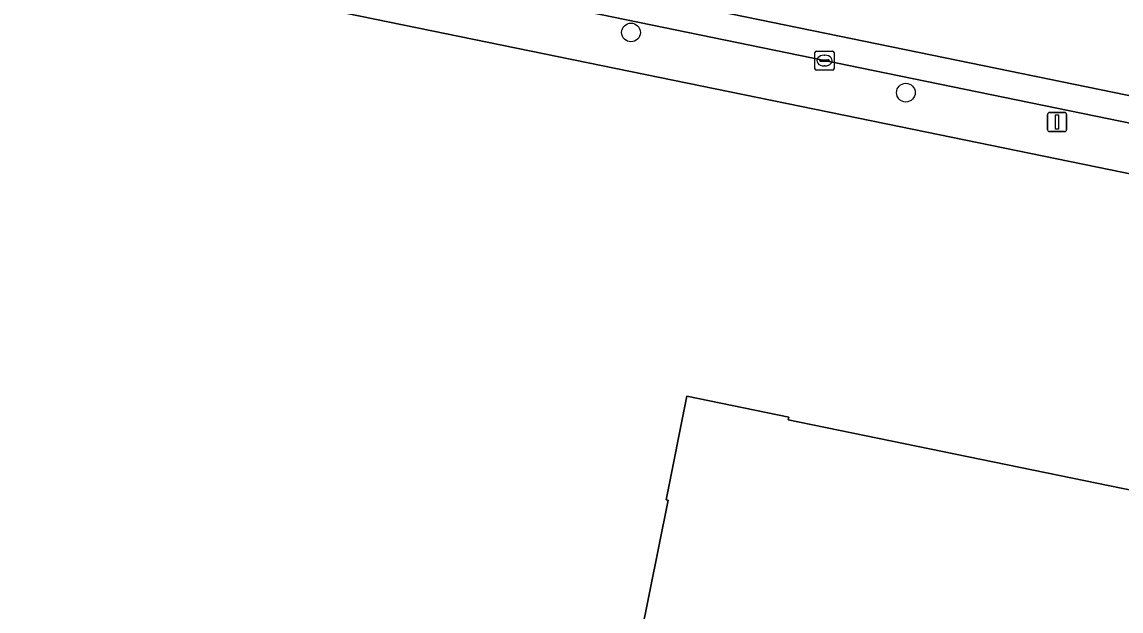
# Model space of a CAD drawing. Extents: x 157692 to 159674, y 381452 to 383291.
# Drawn here: x 158454.9 to 158512.3, y 382673.7 to 382704.5 of the extents above; entities that cross this region are included whole.
import ezdxf

# ---------------------------------------------------------------- set-up
doc = ezdxf.new("R2010")
doc.units = 0
for name, color, linetype in [('IMGEO_Boom', 7, 'Continuous'), ('IMGEO_Erf', 7, 'Continuous'), ('IMGEO_Kolk', 7, 'Continuous'), ('IMGEO_Lichtmast', 7, 'Continuous'), ('IMGEO_Pand', 7, 'Continuous'), ('IMGEO_Rijbaan_lokaal_gesloten', 7, 'Continuous'), ('IMGEO_Rijbaan_lokaal_open', 7, 'Continuous'), ('IMGEO_Voetpad_open', 7, 'Continuous')]:
    doc.layers.add(name, color=color, linetype=linetype)

msp = doc.modelspace()

# ---------------------------------------------------------------- linework, layer by layer
at = {"layer": 'IMGEO_Boom'}
for centre in [(158486.685, 382703.93), (158501.037, 382700.788)]:
    msp.add_circle(centre, 0.489, dxfattribs=at)
at = {"layer": 'IMGEO_Erf'}
for points in [[(158618.747, 382665.89), (158619.614, 382669.95), (158616.516, 382675.097), (158594.867, 382679.695), (158540.505, 382690.855), (158519.19, 382695.229), (158500, 382699.16), (158426.529, 382714.209), (158420.588, 382715.426), (158410.558, 382717.48), (158408.651, 382717.871), (158405.866, 382718.439), (158398.18, 382720.008), (158380.914, 382723.533), (158376.584, 382724.417), (158334.026, 382733.218), (158266.093, 382747.426), (158253.957, 382750)], [(158440.157, 382641.133), (158472.783, 382634.498), (158477.277, 382656.557), (158483.737, 382655.228), (158488.634, 382679.505), (158488.516, 382679.528), (158489.608, 382684.939), (158494.918, 382683.851), (158494.887, 382683.699), (158568.766, 382668.548), (158568.797, 382668.703), (158574.048, 382667.626), (158575.608, 382675.253), (158597.409, 382670.762), (158597.322, 382670.341), (158597.107, 382670.385), (158596.988, 382669.807), (158597.297, 382669.329)]]:
    msp.add_lwpolyline(points, dxfattribs=at)
at = {"layer": 'IMGEO_Kolk'}
for p, q in [((158496.288, 382702.035), (158496.288, 382702.887)), ((158496.363, 382702.961), (158497.215, 382702.961)), ((158497.289, 382702.887), (158497.289, 382702.035)), ((158496.547, 382702.455), (158496.547, 382702.467)), ((158496.985, 382702.418), (158496.587, 382702.418)), ((158496.59, 382702.504), (158496.988, 382702.504)), ((158496.776, 382702.741), (158496.801, 382702.741)), ((158497.031, 382702.467), (158497.031, 382702.455)), ((158497.215, 382701.961), (158496.363, 382701.961)), ((158496.799, 382702.181), (158496.774, 382702.181))]:
    msp.add_line(p, q, dxfattribs=at)
for points in [[(158496.288, 382702.035), (158496.288, 382702.887)], [(158496.363, 382702.961), (158497.215, 382702.961)], [(158497.289, 382702.887), (158497.289, 382702.035)], [(158497.215, 382701.961), (158496.363, 382701.961)]]:
    msp.add_lwpolyline(points, dxfattribs=at)
for centre, radius, start, end in [((158496.365, 382702.885), 0.0765, 91.55205, 178.44795), ((158496.365, 382702.885), 0.0765, 91.55205, 178.44795), ((158497.213, 382702.885), 0.0765, 1.55205, 88.44795), ((158497.213, 382702.885), 0.0765, 1.55205, 88.44795), ((158496.587, 382702.464), 0.0403, 85.87752, 175.75265), ((158496.584, 382702.454), 0.0366, 178.93798, 274.71019), ((158496.988, 382702.461), 0.043, 264.86636, 352.45326), ((158496.992, 382702.466), 0.0386, 1.73085, 96.63898), ((158496.365, 382702.037), 0.0765, 181.55205, 268.44795), ((158496.365, 382702.037), 0.0765, 181.55205, 268.44795), ((158497.213, 382702.037), 0.0765, 271.55205, 358.44795), ((158497.213, 382702.037), 0.0765, 271.55205, 358.44795)]:
    msp.add_arc(centre, radius, start, end, dxfattribs=at)
for centre, major_axis, ratio, start_param, end_param in [((158496.775, 382702.461), (-0.387, 0.002), 0.722429, 4.712389, 7.853982), ((158496.8, 382702.461), (-0.39, 0.002), 0.717154, 1.570796, 4.712389)]:
    msp.add_ellipse(centre, major_axis=major_axis, ratio=ratio, start_param=start_param, end_param=end_param, dxfattribs=at)
at = {"layer": 'IMGEO_Lichtmast'}
for p, q in [((158508.436, 382698.852), (158508.436, 382699.652)), ((158508.436, 382699.652), (158508.436, 382698.852)), ((158508.536, 382699.752), (158509.326, 382699.752)), ((158509.326, 382699.752), (158508.536, 382699.752)), ((158509.426, 382699.652), (158509.426, 382698.852)), ((158509.426, 382698.852), (158509.426, 382699.652)), ((158509.326, 382698.752), (158508.536, 382698.752)), ((158508.536, 382698.752), (158509.326, 382698.752))]:
    msp.add_line(p, q, dxfattribs=at)
msp.add_lwpolyline([(158508.856, 382699.627), (158509.006, 382699.627), (158509.006, 382698.877), (158508.856, 382698.877), (158508.856, 382699.627)], dxfattribs=at)
for centre, start, end in [((158508.536, 382699.652), 90, 180), ((158508.536, 382699.652), 90, 180), ((158509.326, 382699.652), 0, 90), ((158509.326, 382699.652), 360, 90), ((158508.536, 382698.852), 180, 270), ((158508.536, 382698.852), 180, 270), ((158509.326, 382698.852), 270, 0), ((158509.326, 382698.852), 270, 0)]:
    msp.add_arc(centre, 0.1, start, end, dxfattribs=at)
at = {"layer": 'IMGEO_Pand'}
msp.add_lwpolyline([(158597.297, 382669.329), (158596.988, 382669.807), (158597.107, 382670.385), (158597.322, 382670.341), (158597.409, 382670.762), (158575.608, 382675.253), (158574.048, 382667.626), (158568.797, 382668.703), (158568.766, 382668.548), (158494.887, 382683.699), (158494.918, 382683.851), (158489.608, 382684.939), (158488.516, 382679.528), (158488.634, 382679.505), (158483.737, 382655.228), (158477.277, 382656.557), (158472.783, 382634.498), (158440.157, 382641.133)], dxfattribs=at)
at = {"layer": 'IMGEO_Rijbaan_lokaal_gesloten'}
msp.add_lwpolyline([(158438.474, 382715.86), (158500.282, 382703.174), (158520.06, 382699.116), (158576.863, 382687.503), (158595.623, 382683.686), (158607.052, 382681.323), (158614.13, 382679.904), (158617.564, 382679.22), (158618.111, 382681.686), (158614.886, 382682.37)], dxfattribs=at)
at = {"layer": 'IMGEO_Rijbaan_lokaal_open'}
msp.add_lwpolyline([(158444.31, 382713.255), (158500, 382701.803), (158519.779, 382697.744), (158576.583, 382686.131), (158595.342, 382682.315), (158606.815, 382679.942), (158613.99, 382678.504), (158616.776, 382677.874), (158617.234, 382677.735), (158617.526, 382679.051), (158617.564, 382679.22), (158614.13, 382679.904), (158607.052, 382681.323), (158595.623, 382683.686), (158576.863, 382687.503), (158520.06, 382699.116), (158500.282, 382703.174), (158438.474, 382715.86)], dxfattribs=at)
at = {"layer": 'IMGEO_Voetpad_open'}
msp.add_lwpolyline([(158500, 382701.803), (158444.31, 382713.255), (158429.771, 382716.221), (158429.55, 382715.152), (158417.99, 382717.541), (158418.211, 382718.61), (158406.413, 382721.034), (158405.866, 382718.439), (158408.651, 382717.871), (158410.558, 382717.48), (158420.588, 382715.426), (158426.529, 382714.209), (158500, 382699.16), (158519.19, 382695.229), (158540.505, 382690.855), (158594.867, 382679.695), (158616.516, 382675.097), (158617.234, 382677.735), (158616.776, 382677.874), (158613.99, 382678.504), (158606.815, 382679.942), (158595.342, 382682.315), (158576.583, 382686.131), (158519.779, 382697.744)], close=True, dxfattribs=at)

doc.saveas('drawing.dxf')
